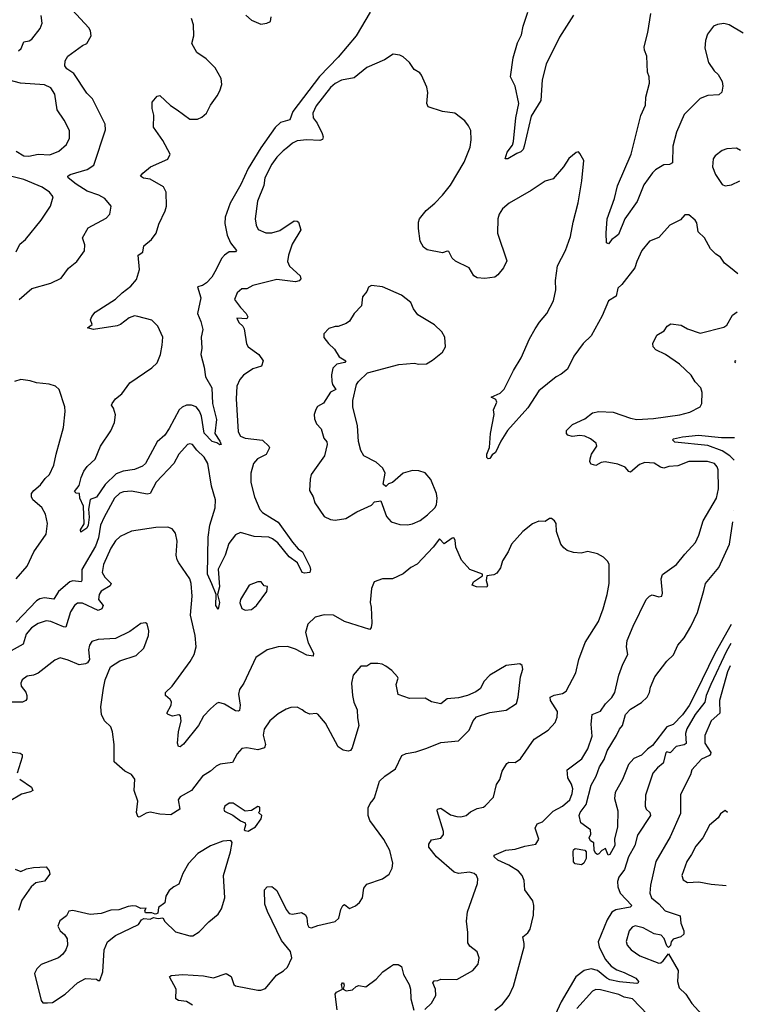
# Model space of a CAD drawing. Extents: x 1954678 to 2060275, y 904822 to 1016299.
# Tile 429 of 467: x 2055168 to 2059749, y 978850 to 985087. Entities that reach past the tile are written whole.
import ezdxf

# ---------------------------------------------------------------- set-up
doc = ezdxf.new("R2010")
doc.units = 0

msp = doc.modelspace()

# ---------------------------------------------------------------- linework, layer by layer
at = {"layer": '0CON20XD'}
for points in [[(2055165, 983314), (2055245, 983383.9), (2055365, 983416.9), (2055430.9, 983449.1), (2055477.3, 983512.7), (2055530, 983555), (2055577.7, 983622.3), (2055579.5, 983659.5), (2055566.2, 983705), (2055602.6, 983767.4), (2055715, 983830), (2055738, 983855), (2055748, 983905), (2055707.1, 983955), (2055670, 983975), (2055595, 984001), (2055525.5, 984045), (2055475.8, 984085), (2055472, 984095), (2055486.7, 984105), (2055595, 984138.5), (2055637.8, 984165), (2055711.3, 984388.7), (2055709.4, 984425), (2055628.1, 984585), (2055592.1, 984622.1), (2055511.2, 984745), (2055466.7, 984775), (2055453.3, 984795), (2055456.2, 984825), (2055473.8, 984855), (2055565.9, 984924.1), (2055592.5, 984935), (2055620, 984985), (2055616.7, 985015), (2055605.8, 985035.8), (2055500, 985150)], [(2057386.7, 985135), (2057297.7, 984985), (2057185, 984849.1), (2057065, 984725.9), (2056898.1, 984505), (2056877.2, 984452.7), (2056819.4, 984435), (2056785, 984404.6), (2056694.7, 984275), (2056614.8, 984145), (2056567.7, 984042.3), (2056500.8, 983925), (2056468.9, 983835), (2056466.8, 983795), (2056481.9, 983721.9), (2056503.4, 983673.4), (2056540, 983625), (2056533.3, 983616.7), (2056494.5, 983615.5), (2056465, 983595.6), (2056446.3, 983573.7), (2056411.6, 983505), (2056383.4, 983456.6), (2056351.2, 983418.8), (2056325, 983403.5), (2056294.2, 983395), (2056315.3, 983325), (2056293.4, 983225), (2056315.6, 983174.4), (2056327.5, 983125), (2056316.9, 983075), (2056322, 983005), (2056314, 982965), (2056336.4, 982886.4), (2056344.5, 982825), (2056384.4, 982755), (2056388, 982655), (2056414.7, 982555), (2056402.5, 982465), (2056435, 982416.2), (2056442.5, 982395), (2056435, 982393.1), (2056417, 982407), (2056387.1, 982415), (2056335, 982467.8), (2056319.1, 982575), (2056307.3, 982607.3), (2056285, 982634.4), (2056255, 982645.8), (2056225, 982645.8), (2056196.9, 982633.1), (2056176.7, 982615), (2056115, 982497.3), (2056086.1, 982455), (2056038.3, 982411.7), (2055964, 982275), (2055945, 982259.2), (2055895, 982238.1), (2055822.1, 982227.9), (2055779.1, 982210.9), (2055708.4, 982141.6), (2055655, 982061.2), (2055615, 982046.7), (2055603.2, 981986.8), (2055608.8, 981935), (2055600.5, 981885), (2055593.3, 981865), (2055555, 981840), (2055553.8, 981855), (2055575.8, 981894.2), (2055572.9, 982005), (2055548.8, 982055), (2055547.5, 982085), (2055525, 982086.7), (2055515, 982097.5), (2055544.4, 982135.6), (2055556.2, 982186.2), (2055575, 982226.2), (2055595, 982255.8), (2055645, 982302.5), (2055680, 982385), (2055745, 982482.5), (2055768.8, 982535), (2055773.6, 982583.6), (2055762.5, 982625), (2055750, 982645), (2055753.3, 982655), (2055774.6, 982685.4), (2055815, 982717.5), (2055865, 982785.6), (2056005, 982881.5), (2056037.4, 982912.6), (2056059.1, 982965), (2056070.3, 983025), (2056073.5, 983075), (2056042.5, 983145), (2056005, 983182.9), (2055916.8, 983206.8), (2055895, 983209.8), (2055861.3, 983198.7), (2055805.5, 983155), (2055785, 983146.8), (2055635.6, 983124.4), (2055597.5, 983135), (2055627.5, 983155), (2055616.7, 983185), (2055623.9, 983206.1), (2055646.1, 983233.9), (2055775, 983316.7), (2055817, 983357), (2055871.5, 983398.5), (2055908.1, 983441.9), (2055925.6, 983505), (2055918.8, 983595), (2055946.8, 983613.2), (2055955, 983653.8), (2056003.1, 983695), (2056031.8, 983735), (2056048.5, 983791.5), (2056088.8, 983875), (2056097.1, 983905), (2056095.4, 983995), (2056078.9, 984028.9), (2055995, 984077.1), (2055951.9, 984081.9), (2055933.3, 984095), (2055946.7, 984115), (2055996.7, 984155), (2056105, 984204), (2056120, 984235), (2056075, 984321.2), (2056016, 984405), (2056017.7, 984482.3), (2056006.9, 984525), (2056007.5, 984565), (2056038.3, 984601.7), (2056055, 984606.2), (2056122.7, 984542.7), (2056165, 984515.6), (2056245, 984456.9), (2056294.3, 984455.7), (2056321.3, 984468.7), (2056350, 984495), (2056375.4, 984544.6), (2056417.5, 984605), (2056434.5, 984635), (2056446.8, 984676.8), (2056443.1, 984715), (2056405, 984782), (2056348.5, 984838.5), (2056288.8, 984878.8), (2056257.5, 984935), (2056270, 984985), (2056268.8, 985055), (2056255, 985093.3)], [(2058675, 985115.8), (2058585.6, 984975), (2058500, 984805), (2058475.4, 984705), (2058468, 984575), (2058405.4, 984475), (2058362.2, 984285), (2058355, 984263.3), (2058341.2, 984248.8), (2058315, 984240), (2058257.5, 984205), (2058242.5, 984205), (2058255, 984246.7), (2058287.5, 984292.5), (2058294.6, 984315), (2058308.9, 984465), (2058327.7, 984555), (2058305.3, 984665.3), (2058274.5, 984725), (2058292.1, 984845), (2058319.5, 984940.5), (2058345, 984991.2), (2058354.6, 985045), (2058384.2, 985134.2)], [(2055160, 984890), (2055177.8, 984905), (2055193.4, 984946.6), (2055227.2, 984952.8), (2055245, 984963.1), (2055298.7, 985031.3), (2055310, 985065), (2055303.1, 985113.1)], [(2056599.1, 985115), (2056635, 985084.4), (2056695, 985058.6), (2056733.6, 985063.6), (2056755.8, 985075), (2056760.8, 985105)], [(2059749, 985001.3), (2059660, 985055), (2059625, 985062.9), (2059585, 985055.7), (2059561.2, 985045), (2059522.5, 984995), (2059509.2, 984955), (2059505.9, 984905.9), (2059528, 984815), (2059563.6, 984763.6), (2059589.1, 984739.1), (2059614.7, 984694.7), (2059620, 984665), (2059612.9, 984627.1), (2059595, 984611.1), (2059525, 984605.4), (2059475, 984586.5), (2059375, 984486.9), (2059325.4, 984375), (2059302.9, 984285), (2059300.8, 984179.2), (2059280.9, 984169.1), (2059245, 984167.8), (2059194.1, 984135.9), (2059175, 984117.1), (2059120.3, 984039.7), (2059076.9, 983935), (2058999.4, 983825), (2058959.2, 983725), (2058940.7, 983710.7), (2058916, 983695), (2058895, 983667.5), (2058883, 983673), (2058880, 983735), (2058888, 983825), (2058934.2, 983955), (2058952.5, 984035), (2059040, 984235), (2059100.2, 984479.8), (2059130, 984545), (2059132.7, 984595), (2059155.4, 984685), (2059153.3, 984725), (2059142.5, 984755), (2059138, 984855), (2059123, 984893), (2059121.2, 984915), (2059144, 985005), (2059164.3, 985125)], [(2059714.6, 983476.5), (2059667.5, 983515), (2059630, 983545), (2059605, 983583.3), (2059575, 983602), (2059540.8, 983635), (2059504.1, 983704.1), (2059463.9, 983743.9), (2059455, 983800), (2059445, 983817.5), (2059405, 983850), (2059379.3, 983850.7), (2059350.7, 983819.3), (2059284.1, 983785.9), (2059215, 983706.7), (2059155.5, 983684.5), (2059107.5, 983625), (2059074.5, 983555.5), (2059062.9, 983515), (2058980.3, 983409.7), (2058954.3, 983385), (2058944.2, 983335), (2058895.8, 983305), (2058855, 983210), (2058786, 983085), (2058734.3, 983035), (2058675.8, 982955), (2058636.9, 982873.1), (2058595, 982842.2), (2058565, 982824.4), (2058454.7, 982735.3), (2058385, 982627.5), (2058256.7, 982485), (2058213.8, 982416.2), (2058179.2, 982345), (2058159.5, 982330.5), (2058145, 982306.7), (2058134, 982304), (2058125, 982312.5), (2058126, 982335), (2058143.2, 982376.8), (2058148.9, 982465), (2058171.1, 982585), (2058168.1, 982615), (2058189.2, 982665), (2058181.7, 982681.7), (2058153.3, 982695), (2058208.8, 982721.2), (2058234.2, 982745.8), (2058294.7, 982865.3), (2058343.6, 982945), (2058395.4, 983065), (2058431.8, 983128.2), (2058458.8, 983171.2), (2058505.6, 983225), (2058547.1, 983305), (2058562, 983375), (2058560, 983435), (2058572.1, 983527.9), (2058624, 983625), (2058655, 983712.5), (2058671.4, 983805), (2058704.3, 983925.7), (2058727.5, 984065), (2058738.8, 984195), (2058715, 984240), (2058705, 984250), (2058690, 984245), (2058645, 984207.5), (2058610, 984155), (2058545, 984078.8), (2058495, 984064), (2058405, 984004.2), (2058266.2, 983925), (2058225, 983888.8), (2058204.2, 983855), (2058195.6, 983825), (2058192.9, 983735), (2058251.7, 983558.3), (2058230, 983515), (2058195, 983471.2), (2058175, 983456.2), (2058113.6, 983446.4), (2058065, 983451.2), (2058043.3, 983465), (2058012.5, 983515), (2057926.1, 983556.1), (2057906.4, 983576.4), (2057885, 983617.5), (2057875, 983620), (2057845, 983610), (2057747.9, 983627.9), (2057724, 983645), (2057703, 983683), (2057692, 983765), (2057692.5, 983805), (2057700, 983825), (2057741.7, 983878.3), (2057796.1, 983923.9), (2057844.6, 983975.4), (2057895, 984039.2), (2057982.9, 984185), (2058020.5, 984279.5), (2058027.1, 984325), (2058024, 984385), (2058010, 984415), (2057985.6, 984445.6), (2057922.5, 984495), (2057845.7, 984505.7), (2057754.3, 984534.3), (2057746, 984555), (2057751.2, 984625), (2057745, 984660), (2057712.5, 984735), (2057700.3, 984750.3), (2057665, 984771.2), (2057636.2, 984815), (2057595, 984851.2), (2057575, 984861.2), (2057532.3, 984867.7), (2057477.2, 984832.8), (2057365, 984782.9), (2057285, 984718.6), (2057205, 984703.6), (2057165, 984682.5), (2057135, 984656.7), (2057045, 984541.4), (2057022.9, 984495), (2057025.7, 984465), (2057050.7, 984430.7), (2057083.6, 984365), (2057090, 984345), (2057085, 984327.5), (2057068, 984322), (2056985, 984325.4), (2056925, 984318.9), (2056896, 984305), (2056863.9, 984276.1), (2056835, 984256.7), (2056795, 984215.8), (2056765, 984172.5), (2056719.4, 984085), (2056714.5, 984035.5), (2056673.2, 983936.8), (2056659.2, 983825), (2056665.8, 983785.8), (2056677.7, 983757.7), (2056725.8, 983735.8), (2056765, 983737.1), (2056815, 983751.4), (2056905, 983812.5), (2056925, 983811.2), (2056934.1, 983804.1), (2056947.1, 983755), (2056893.1, 983665), (2056869.6, 983595), (2056864.5, 983555), (2056875.6, 983525), (2056944.2, 983465), (2056948.6, 983445), (2056938.2, 983431.8), (2056915, 983426.5), (2056795, 983440.9), (2056645, 983402.9), (2056605, 983381.2), (2056575, 983381.2), (2056545, 983356.2), (2056527.5, 983315), (2056565, 983264)], [(2055145, 984254.6), (2055193.8, 984225), (2055225, 984222.7), (2055285, 984235.3), (2055358.6, 984231.4), (2055415.4, 984254.6), (2055464.3, 984295), (2055484.4, 984335.6), (2055484.4, 984385), (2055449.6, 984449.6), (2055406.3, 984516.3), (2055389.5, 984615), (2055365, 984655.5), (2055325, 984673.8), (2055173.6, 984683.6), (2055060.5, 984715)], [(2059732.3, 984258.9), (2059705, 984273.3), (2059645, 984268), (2059615, 984258), (2059570, 984225), (2059558, 984205), (2059554.2, 984155), (2059572.5, 984105), (2059615, 984043.3), (2059635, 984034), (2059675, 984041.2), (2059727.9, 984064.9)], [(2055145, 983616.7), (2055168.8, 983665), (2055205.5, 983694.5), (2055305, 983815.8), (2055362.5, 983905), (2055380.6, 983965), (2055357.5, 983995), (2055310, 984025), (2055193.8, 984073.8), (2055030, 984115)], [(2057622.1, 981887.9), (2057655, 981894.2), (2057703.3, 981915), (2057750.3, 981949.7), (2057795.9, 981994.1), (2057805.9, 982014.1), (2057810, 982055), (2057805.8, 982085), (2057770, 982175), (2057735, 982216.2), (2057695, 982230), (2057655, 982230.8), (2057595, 982213.3), (2057527.5, 982155), (2057503, 982147), (2057485, 982130), (2057470, 982145), (2057482.5, 982215), (2057467.5, 982245), (2057424, 982284), (2057347.5, 982325), (2057328.3, 982358.3), (2057312, 982415), (2057306, 982515), (2057278, 982635), (2057276.1, 982673.9), (2057300, 982775), (2057313.3, 982795), (2057370.9, 982849.1), (2057568.3, 982901.7), (2057665, 982911.2), (2057695, 982904.6), (2057742.7, 982907.3), (2057780.5, 982929.5), (2057845, 982981.2), (2057863.8, 983015), (2057860, 983075), (2057840.3, 983110.3), (2057794.3, 983154.3), (2057687.9, 983217.9), (2057661.4, 983255), (2057644, 983295), (2057585, 983340.8), (2057465, 983393.8), (2057395, 983402.5), (2057377, 983393), (2057366.7, 983365), (2057339.3, 983330.7), (2057331.2, 983275), (2057284.5, 983225.5), (2057255, 983176.7), (2057235, 983161.2), (2057185, 983142.5), (2057165, 983142.5), (2057125, 983130), (2057093, 983097), (2057093.9, 983073.9), (2057123.8, 983035), (2057160.6, 983000.6), (2057190.2, 982950.2), (2057233.3, 982925), (2057225.8, 982914.2), (2057175, 982903.8), (2057150.3, 982879.7), (2057143, 982837), (2057144.3, 982794.3), (2057148.8, 982775), (2057170, 982745), (2057135, 982726.7), (2057091.7, 982658.3), (2057054, 982636), (2057042.3, 982617.7), (2057032.5, 982585), (2057035, 982557.5), (2057047.5, 982527.5), (2057075.8, 982495), (2057094, 982435), (2057111.9, 982411.9), (2057114.4, 982395), (2057096.7, 982325), (2057014.2, 982205), (2057006.1, 982176.1), (2057002, 982105), (2057026, 982065), (2057037.3, 982027.3), (2057095, 981940), (2057135, 981920), (2057165.9, 981915.9), (2057232.7, 981927.3), (2057301.7, 981968.3), (2057395, 982012.5), (2057415, 982032.5), (2057455, 982040), (2057489.3, 981939.3), (2057520, 981905), (2057575, 981890), (2057622.1, 981887.9)], [(2056565, 983264), (2056602.2, 983225), (2056612, 983205), (2056605, 983192), (2056542, 983195), (2056555, 983168.8), (2056581.2, 983145), (2056588.8, 983128.8), (2056603.5, 983033.5), (2056615, 983014.3), (2056682.5, 982965), (2056708.8, 982925), (2056698.1, 982891.9), (2056645, 982876), (2056585, 982834), (2056562.4, 982807.6), (2056543.1, 982765), (2056539.4, 982685), (2056551.1, 982475), (2056565, 982449.2), (2056595.5, 982435.5), (2056705, 982424.3), (2056746, 982385), (2056749.2, 982375), (2056727.7, 982332.3), (2056674.2, 982305), (2056648.6, 982275), (2056631.5, 982215), (2056631.1, 982155), (2056653.6, 982065), (2056687.5, 981985), (2056705.6, 981965), (2056767.2, 981927.3), (2056805, 981904.4), (2056895, 981776.9), (2056930, 981735), (2056958.9, 981715), (2057005, 981622.5), (2057008.6, 981605), (2057004, 981586), (2056971.2, 981581.2), (2056956.1, 981586.1), (2056926, 981646), (2056875, 981683.8), (2056803.2, 981773.2), (2056769, 981799), (2056745, 981809.2), (2056653.3, 981813.3), (2056565, 981839.1), (2056535, 981824.4), (2056492.3, 981767.7), (2056469.5, 981695), (2056424.3, 981605.7), (2056432.7, 981495), (2056420, 981445), (2056432.5, 981395), (2056425, 981353.3), (2056410, 981375), (2056411.2, 981445), (2056383.5, 981513.5), (2056357.2, 981575), (2056362.1, 981807.9), (2056372.7, 981885), (2056405.4, 981995.4), (2056408.2, 982045), (2056381.6, 982131.6), (2056358.9, 982275), (2056335.8, 982315.8), (2056289.1, 982359.1), (2056261.2, 982395), (2056245, 982400), (2056231.2, 982395), (2056176, 982335), (2056144, 982275), (2056032.6, 982157.4), (2055995, 982085.7), (2055975, 982080.5), (2055875, 982100.4), (2055825, 982096.2), (2055802.9, 982087.1), (2055769.2, 982055), (2055702.7, 981935), (2055680, 981885), (2055667.1, 981805), (2055648.7, 981751.3), (2055561.7, 981605), (2055561.8, 981535), (2055556.7, 981525), (2055505, 981533.2), (2055485, 981525.9), (2055414.7, 981465), (2055385, 981416.5), (2055325, 981424.2), (2055295, 981418.1), (2055274.1, 981405), (2055145, 981270)], [(2058175, 978811.9), (2058225, 978850.7), (2058267.6, 978905), (2058293.2, 978965), (2058360.9, 979215), (2058362.7, 979235), (2058352.8, 979277.2), (2058385, 979303.6), (2058400, 979325), (2058420.3, 979415), (2058422.3, 979475), (2058416.2, 979505), (2058366.7, 979575), (2058360.9, 979635), (2058350, 979665), (2058325, 979693.2), (2058265, 979731.3), (2058195, 979763.8), (2058171.4, 979785), (2058171.2, 979795), (2058245, 979825.4), (2058305, 979831.8), (2058365, 979852.5), (2058436.3, 979863.7), (2058454.3, 979895), (2058431.9, 979965), (2058445, 979993.3), (2058478.8, 980005), (2058545, 980074.2), (2058605, 980104.4), (2058650.6, 980145), (2058666.5, 980185), (2058670, 980215), (2058661.4, 980245), (2058638.9, 980285), (2058634.3, 980335), (2058727.1, 980405), (2058765, 980468.8), (2058792.6, 980547.4), (2058786.4, 980625), (2058792.5, 980685), (2058845, 980705.7), (2058876.8, 980753.2), (2058916.5, 980793.5), (2058935.6, 980825), (2058960.6, 980935), (2058985.8, 981005), (2059018, 981065), (2059009.2, 981115), (2059014, 981155), (2059050.8, 981245), (2059134, 981415), (2059155, 981436.2), (2059173, 981443), (2059215, 981430), (2059232.5, 981435), (2059237.5, 981455), (2059229.2, 981545), (2059237.9, 981572.1), (2059326.9, 981635), (2059378.3, 981701.7), (2059445.5, 981774.5), (2059468.3, 981821.7), (2059495, 981912), (2059578.4, 982055), (2059591.3, 982115), (2059590.9, 982235), (2059584.4, 982255), (2059565.7, 982275), (2059522.9, 982287.1), (2059405, 982287.3), (2059335, 982261.1), (2059277, 982257), (2059245, 982246.9), (2059225, 982251.4), (2059185, 982278.5), (2059125, 982281.5), (2059091.2, 982268.8), (2059035, 982220.8), (2059025, 982224), (2059001.8, 982251.8), (2058955, 982270.5), (2058874.5, 982285.5), (2058849.1, 982280.9), (2058815, 982262), (2058785, 982271.2), (2058778, 982285), (2058779.4, 982305), (2058788.1, 982335), (2058820.8, 982385), (2058818, 982405), (2058782.1, 982432.1), (2058745, 982449.4), (2058715, 982453.5), (2058665, 982446.9), (2058638.8, 982455), (2058630, 982465), (2058630, 982485), (2058668.3, 982521.7), (2058745, 982559.4), (2058794, 982596), (2058835, 982605.5), (2058925, 982600), (2059035, 982562.2), (2059075.6, 982554.4), (2059180.3, 982560.3), (2059346.6, 982583.4), (2059409.7, 982600.3), (2059476.2, 982635), (2059486.4, 982656.4), (2059488, 982725), (2059481.2, 982755), (2059445, 982793.3), (2059420, 982835), (2059345.7, 982905), (2059256, 982965), (2059195.7, 982995.7), (2059179.2, 983015), (2059175.9, 983035.9), (2059201.1, 983088.9), (2059247.5, 983115), (2059267.5, 983145), (2059290.7, 983159.3), (2059355, 983151.2), (2059395, 983128.6), (2059475, 983100), (2059625, 983140), (2059645, 983151.2), (2059680, 983215), (2059709.2, 983236.9)], [(2059702.7, 982912.4), (2059697.5, 982915), (2059697.5, 982925), (2059703, 982928)], [(2055145.4, 981545), (2055216, 981625), (2055256.7, 981715), (2055335, 981827.1), (2055343.1, 981895), (2055330.8, 981955), (2055307.6, 981997.6), (2055251.4, 982045), (2055242.9, 982065), (2055242.5, 982085), (2055257.5, 982105), (2055300.6, 982139.4), (2055329.7, 982180.3), (2055356, 982205), (2055384.2, 982265), (2055398.6, 982335), (2055445, 982502.5), (2055456.5, 982605), (2055453.5, 982635), (2055418.1, 982745), (2055395, 982764.4), (2055355, 982778.9), (2055275.5, 982785.5), (2055235, 982799.4), (2055175, 982808.1), (2055135, 982795.7)], [(2059691.1, 982297.6), (2059662.9, 982325), (2059615.5, 982355.5), (2059525, 982388.6), (2059315, 982411.5), (2059300.8, 982425), (2059307.3, 982432.7), (2059363.3, 982445), (2059465, 982454.8), (2059610.8, 982440.7), (2059693.8, 982440.6)], [(2059685.1, 981975), (2059685.1, 981976.7)], [(2058571.5, 980668.5), (2058572.5, 980705), (2058528.2, 980775), (2058526.4, 980795), (2058551.5, 980808.5), (2058605, 980819.6), (2058626.6, 980833.4), (2058689.4, 980950.6), (2058707.5, 981035), (2058748.3, 981141.7), (2058833.3, 981275), (2058862.3, 981355), (2058888.1, 981445), (2058900.8, 981515), (2058900.8, 981635), (2058891.2, 981655), (2058865, 981682.5), (2058825, 981703.3), (2058765, 981718), (2058722.3, 981707.7), (2058675, 981712), (2058635, 981724.2), (2058612.1, 981742.1), (2058593.8, 981765), (2058566.2, 981845), (2058563.3, 981895), (2058553, 981913), (2058535, 981927.5), (2058523, 981927), (2058495, 981907.5), (2058455, 981911.2), (2058415, 981893.3), (2058353.8, 981845), (2058281.2, 981765), (2058260, 981715), (2058225, 981658.8), (2058212.5, 981615), (2058188.2, 981581.8), (2058170.5, 981569.5), (2058126.2, 981563.8), (2058122.2, 981535), (2058129.6, 981505), (2058125, 981492.9), (2058060, 981495), (2058033.3, 981505), (2058040.6, 981525), (2058097.5, 981565), (2058097.1, 981575), (2058018, 981605), (2057964.2, 981664.2), (2057928.8, 981745), (2057925, 981790), (2057916.7, 981805), (2057905, 981803.3), (2057855, 981767.5), (2057825, 981797.5), (2057786.2, 981745), (2057685, 981638.8), (2057645, 981616), (2057595, 981575.8), (2057527.5, 981545), (2057464.2, 981545.8), (2057412.5, 981525), (2057396.1, 981483.9), (2057385.8, 981395), (2057393.8, 981365), (2057398.1, 981265), (2057393.3, 981236.7), (2057385, 981223.8), (2057225, 981275.3), (2057155, 981314.1), (2057095, 981317.5), (2057038.3, 981301.7), (2056992.4, 981257.6), (2056976.4, 981205), (2056995, 981139.2), (2057027.3, 981075), (2057025.6, 981054.4), (2056985, 981062), (2056915, 981099.6), (2056864.4, 981115.6), (2056803.6, 981113.6), (2056735, 981096.2), (2056662.7, 981047.3), (2056588, 980885), (2056560, 980845), (2056552.9, 980815), (2056563.1, 980745), (2056559.7, 980710.3), (2056554.1, 980705.9), (2056535, 980709.5), (2056465, 980751.4), (2056429.1, 980760.9), (2056414.6, 980755.4), (2056375, 980722), (2056331.2, 980675), (2056299.2, 980615), (2056205, 980497.5), (2056185, 980480.8), (2056172.5, 980482.5), (2056168.1, 980505), (2056174.4, 980575), (2056190, 980645), (2056186.9, 980676.9), (2056175, 980684), (2056135, 980675.7), (2056107.5, 980685), (2056098.8, 980695), (2056127.5, 980745), (2056130, 980765), (2056120.9, 980780.9), (2056092, 980805), (2056090.6, 980825), (2056133.5, 980865), (2056248.3, 981021.7), (2056271.8, 981065), (2056284.5, 981114.5), (2056278.5, 981185), (2056248.5, 981315), (2056260.4, 981435), (2056254.5, 981515), (2056244.4, 981545), (2056175.4, 981645.4), (2056164.4, 981665), (2056158.9, 981695), (2056164.4, 981784.4), (2056153.8, 981835), (2056132.3, 981862.3), (2056105, 981871.2), (2056029.7, 981870.3), (2055875, 981846.5), (2055805, 981813.5), (2055775, 981785.6), (2055745, 981738.6), (2055699.2, 981635), (2055690.5, 981585), (2055706.5, 981556.5), (2055747.1, 981515), (2055739.8, 981500.2), (2055683.7, 981466.3), (2055670.4, 981445), (2055666.7, 981415), (2055696.5, 981375), (2055689.1, 981355), (2055664.8, 981344.8), (2055565, 981390), (2055535, 981390.6), (2055514.3, 981375), (2055489.5, 981335), (2055460.7, 981239.3), (2055445, 981240), (2055365, 981275.4), (2055335, 981279.1), (2055285, 981262.1), (2055243.5, 981235), (2055209.6, 981195), (2055189.1, 981130.9), (2055115, 981088.7)], [(2059671.5, 981256.2), (2059569, 981071), (2059448.8, 980825), (2059406.5, 980743.5), (2059365, 980684), (2059305, 980621.5), (2059265, 980606.9), (2059175, 980489.5), (2059142.9, 980467.1), (2059105, 980427.8), (2059055, 980406.7), (2059021.8, 980368.2), (2058985.2, 980274.8), (2058938.5, 980191.5), (2058932.9, 980152.9), (2058954.2, 980075.8), (2058953.2, 979973.2), (2058933.3, 979895), (2058935.5, 979855), (2058905, 979798.8), (2058894, 979794), (2058877.5, 979837.5), (2058853.3, 979825), (2058835, 979802.5), (2058825, 979798.8), (2058815, 979806), (2058805.6, 979825), (2058802.5, 979872.5), (2058782.5, 979885), (2058773.9, 979903.9), (2058783, 979927), (2058782.5, 979955), (2058719.5, 979999.5), (2058710.6, 980045), (2058715.6, 980065), (2058753.6, 980116.4), (2058785, 980238.6), (2058817.5, 980295), (2058838.5, 980355), (2058868.7, 980401.3), (2058886.8, 980455), (2058946.9, 980553.1), (2058965, 980593.6), (2058983.6, 980615), (2059003.6, 980685), (2059035, 980719.1), (2059105, 980762.5), (2059139.6, 980795), (2059155.7, 980825), (2059160.7, 980859.3), (2059189.1, 980925), (2059265, 981022.9), (2059306.7, 981063.3), (2059335.6, 981125), (2059375, 981170.5), (2059416.2, 981243.8), (2059459.1, 981330.9), (2059499.4, 981470.6), (2059510, 981515), (2059593.6, 981616.4), (2059662.4, 981765), (2059683.7, 981905.3)], [(2056595, 981347.5), (2056635, 981351.2), (2056666.2, 981375), (2056733.3, 981465), (2056737, 981497), (2056715, 981500), (2056697, 981527), (2056675, 981526.2), (2056620, 981505), (2056566.2, 981415), (2056562.7, 981392.7), (2056575, 981357.5), (2056595, 981347.5)], [(2056261.5, 978845), (2056225, 978867.9), (2056172.5, 978875), (2056156, 978885), (2056157.8, 978945), (2056116.7, 979025), (2056128, 979032), (2056201.5, 979038.5), (2056331.4, 979031.4), (2056395, 979016.7), (2056475.8, 979045.8), (2056505.8, 979025.8), (2056523.8, 978975), (2056535, 978966.2), (2056675, 978938.6), (2056695, 978938.6), (2056725, 978950), (2056793.3, 979035), (2056838.2, 979061.8), (2056864.3, 979085.7), (2056891.4, 979145), (2056881.5, 979185), (2056824.6, 979255), (2056737.3, 979437.3), (2056720, 979485), (2056718.8, 979575), (2056735, 979593.3), (2056765, 979596), (2056795, 979571.2), (2056855, 979451.2), (2056875, 979426), (2056895, 979422), (2056952, 979432), (2056977, 979417), (2056986.9, 979396.9), (2056989.4, 979355), (2056998.9, 979338.9), (2057015.5, 979334.5), (2057055, 979350), (2057165, 979374.2), (2057188.9, 979395), (2057200.3, 979449.7), (2057213.3, 979475), (2057225, 979481.2), (2057257, 979457), (2057295, 979473.8), (2057318.8, 979495), (2057338, 979525), (2057347.1, 979585), (2057365, 979610), (2057465, 979643.8), (2057507.5, 979675), (2057527, 979713), (2057530, 979745), (2057511.2, 979825), (2057474, 979894), (2057385, 980014.2), (2057373.1, 980045), (2057374.5, 980095), (2057387.2, 980122.8), (2057405.8, 980145), (2057415, 980157.5), (2057445, 980263.3), (2057478.8, 980295), (2057547.9, 980342.1), (2057587.5, 980425), (2057615, 980438.8), (2057675, 980450), (2057745, 980472.5), (2057835, 980508.8), (2057945, 980518.8), (2058014.3, 980585.7), (2058038, 980645), (2058059.5, 980670.5), (2058145, 980697.5), (2058247, 980713), (2058313.3, 980755), (2058323.3, 980795), (2058337.5, 980925), (2058352.5, 980972.5), (2058350, 980995), (2058335, 981007.5), (2058247.5, 980995), (2058145, 980934.3), (2058106, 980895), (2058085, 980851.2), (2058055, 980830), (2058003.2, 980806.8), (2057945, 980792), (2057875, 980785.8), (2057835, 980753.8), (2057775, 980766.2), (2057735, 980790), (2057635, 980786.2), (2057565, 980812.5), (2057552.2, 980875), (2057564, 980915), (2057560.8, 980925), (2057524, 980964), (2057485, 980992), (2057462.5, 981005), (2057435, 981008.1), (2057392, 981008), (2057365, 980992), (2057328.3, 980991.7), (2057280, 980935), (2057267.8, 980885), (2057274.4, 980805), (2057283.6, 980763.6), (2057304.2, 980715), (2057306, 980665), (2057316, 980615), (2057272.9, 980475), (2057261.7, 980458.3), (2057247, 980453), (2057215, 980459.4), (2057185, 980480.8), (2057105, 980631.2), (2057055, 980687.5), (2057045, 980692.5), (2057005, 980687.5), (2056975, 980700), (2056955.8, 980715.8), (2056925, 980731.2), (2056885, 980729.2), (2056855, 980720), (2056805, 980689.2), (2056752.5, 980645), (2056716.3, 980593.7), (2056710.3, 980555), (2056723.5, 980495), (2056717.5, 980475), (2056675, 980462.3), (2056605, 980473.5), (2056575, 980469.4), (2056545, 980436), (2056515, 980380.6), (2056438, 980372), (2056412.1, 980357.9), (2056375, 980325.8), (2056325, 980294.2), (2056255.6, 980205), (2056184.2, 980165), (2056170.6, 980145), (2056182.5, 980085), (2056125, 980050), (2056054.4, 980054.4), (2055995, 980066.5), (2055969.1, 980060.9), (2055925, 980036), (2055915, 980038.8), (2055908.1, 980065), (2055915.7, 980135.7), (2055892.9, 980205), (2055896.9, 980275), (2055876.4, 980306.4), (2055833.6, 980326.4), (2055765.6, 980385.6), (2055766.7, 980495), (2055755.6, 980575.6), (2055745, 980606.7), (2055705.9, 980645.9), (2055685.9, 980685.9), (2055681.4, 980735), (2055697.9, 980852.1), (2055708.6, 980905), (2055742.5, 980987.5), (2055802.5, 981025), (2055905, 981060), (2055953.8, 981105), (2055983.8, 981185), (2055986.2, 981215), (2055975, 981260), (2055965, 981266.7), (2055935, 981261.2), (2055865, 981211.2), (2055775, 981168), (2055665, 981160.8), (2055625, 981148.8), (2055609.2, 981125), (2055602.9, 981095), (2055609.2, 981035), (2055596.7, 981013.3), (2055584.4, 981005.6), (2055545, 981000), (2055475, 981030), (2055425, 981043.8), (2055390.9, 981029.1), (2055285, 980947.1), (2055255, 980934.2), (2055215, 980928.8), (2055183.3, 980905), (2055176.2, 980885), (2055178, 980865), (2055207, 980827), (2055214.2, 980805), (2055214.2, 980785), (2055206.4, 980773.6), (2055185, 980764.3), (2055105, 980764.4)], [(2059669.2, 981134.9), (2059643.5, 981086.5), (2059543.5, 980875), (2059514.8, 980805), (2059505.5, 980764.5), (2059444.9, 980685.1), (2059392.4, 980595), (2059383.7, 980565), (2059388.2, 980501.8), (2059375, 980492.5), (2059325, 980483.8), (2059286.3, 980443.7), (2059265, 980448.6), (2059257.6, 980442.4), (2059242.4, 980377.6), (2059205, 980348.6), (2059177, 980313), (2059130.6, 980175), (2059127.1, 980105), (2059134.2, 980085), (2059157.5, 980065), (2059160.5, 980045), (2059078.6, 979921.4), (2059061.5, 979855), (2059022.1, 979785), (2058996.3, 979703.7), (2058961.8, 979655), (2058952.7, 979627.3), (2058954.6, 979595), (2058970.4, 979555), (2059042.9, 979475), (2059033.8, 979465), (2058942.4, 979447.6), (2058916.7, 979433.3), (2058887.5, 979385), (2058830, 979245), (2058835.7, 979214.3), (2058875.3, 979135), (2058911.6, 979091.6), (2058948.3, 979068.3), (2058995, 979052.4), (2059067.7, 979015), (2059085.5, 978995), (2059083.8, 978985), (2059075, 978982.3), (2058965, 978992.7), (2058905, 979005.8), (2058884.8, 979015), (2058825, 979064.4), (2058785.2, 979074.8), (2058742.2, 979065), (2058689.6, 979025), (2058596.7, 978865), (2058544.8, 978755)], [(2059666.6, 980993.2), (2059648.4, 980955), (2059598.9, 980775), (2059599.6, 980695), (2059544.6, 980645), (2059505, 980553.3), (2059505.4, 980505), (2059542.5, 980445), (2059541.5, 980435), (2059534.2, 980425), (2059485, 980402.2), (2059423.6, 980335), (2059415, 980304.3), (2059350.9, 980179.1), (2059351.1, 980058.9), (2059285, 979910.8), (2059195.3, 979754.7), (2059161.2, 979605), (2059156.4, 979555), (2059168.1, 979525), (2059215, 979487.3), (2059255, 979442.5), (2059349.5, 979409.5), (2059353.1, 979365), (2059372.5, 979315), (2059372, 979295), (2059353.4, 979276.6), (2059305, 979262.9), (2059292.5, 979245), (2059287.7, 979222.3), (2059275, 979210), (2059265, 979220), (2059247.3, 979267.3), (2059228.1, 979288.1), (2059185, 979296.5), (2059115, 979333.5), (2059065, 979347.8), (2059045, 979339.2), (2059026.9, 979315), (2059008.3, 979248.3), (2059014, 979225), (2059040, 979195), (2059095, 979157.1), (2059215, 979110.8), (2059227.9, 979112.1), (2059242.5, 979125), (2059275, 979170), (2059336.2, 979065), (2059332.2, 978995), (2059342.9, 978955), (2059385.6, 978915), (2059423.5, 978855), (2059486.9, 978785)], [(2057732.3, 978817.7), (2057775, 978857.5), (2057802.5, 978905), (2057800, 978945), (2057782.5, 978985), (2057791.7, 978998.3), (2057815, 979000), (2057835, 979010), (2057935, 979006.7), (2058037.5, 979065), (2058070, 979105), (2058075.8, 979145), (2058065, 979182.5), (2058018.3, 979218.3), (2058005, 979240), (2058005.8, 979305), (2057996.1, 979376.1), (2058002, 979435), (2058065.6, 979615), (2058068.1, 979645), (2058059.2, 979665), (2058045, 979677.5), (2058015, 979687.5), (2057945, 979677.5), (2057917.9, 979687.9), (2057806.9, 979785), (2057757.8, 979845), (2057757.3, 979865), (2057775, 979891.5), (2057835, 979902.5), (2057850.5, 979925), (2057850.5, 979945), (2057811.4, 980075), (2057813.3, 980086.7), (2057835, 980092.9), (2057895, 980050), (2057935, 980038.6), (2057961.7, 980038.3), (2057993.6, 980046.4), (2058021.7, 980068.3), (2058065, 980090), (2058105, 980098.8), (2058115, 980106.2), (2058167, 980163), (2058187.5, 980242.5), (2058206.8, 980273.2), (2058223.2, 980326.8), (2058251.2, 980375), (2058265, 980383.3), (2058305, 980382), (2058338, 980405), (2058425, 980529.2), (2058513.8, 980586.2), (2058557.1, 980635), (2058571.5, 980668.5)], [(2055109.4, 980449.4), (2055171.1, 980441.1), (2055183.2, 980433.2), (2055184.4, 980415), (2055153.1, 980315)], [(2055168, 980275), (2055242.5, 980225), (2055251.2, 980205), (2055237.5, 980195), (2055179.8, 980180.2), (2055101.2, 980135)], [(2056615, 979947.5), (2056625, 979953.3), (2056660, 979975), (2056697.5, 980025), (2056700, 980045), (2056680, 980065), (2056687.5, 980072.5), (2056688.3, 980098.3), (2056675, 980102.5), (2056635, 980076.7), (2056595, 980072.5), (2056520, 980125), (2056495, 980123.8), (2056466.7, 980105), (2056460, 980085), (2056465, 980072.5), (2056518.3, 980048.3), (2056565, 980012.5), (2056595, 980000), (2056597.5, 979985), (2056590, 979955), (2056595, 979950), (2056615, 979947.5)], [(2059649.1, 980065.3), (2059635, 980077.5), (2059605, 980057.5), (2059589.5, 980030.5), (2059536, 979985), (2059492.9, 979905), (2059448.6, 979851.4), (2059421.9, 979798.1), (2059390.5, 979755), (2059360, 979665), (2059367.7, 979637.7), (2059395, 979620.8), (2059466.8, 979626.8), (2059545, 979611.2), (2059640.4, 979602.9)], [(2055345, 978860), (2055375, 978862.5), (2055456.8, 978913.2), (2055535, 978986.2), (2055585, 979012.5), (2055655, 979010), (2055665, 979000), (2055675, 979000), (2055693.8, 979055), (2055702.9, 979195), (2055724.5, 979245.5), (2055775, 979286.2), (2055920, 979355), (2055940, 979385), (2055955, 979392.5), (2055995, 979390), (2056015, 979400), (2056045, 979392.5), (2056075, 979397.5), (2056087.5, 979375), (2056155, 979310), (2056245, 979284), (2056265, 979283.8), (2056305, 979308.8), (2056365, 979372), (2056425, 979421.2), (2056445.8, 979455), (2056465.9, 979524.1), (2056458.8, 979665), (2056503.3, 979815), (2056512.5, 979875), (2056505, 979887.5), (2056455, 979883.3), (2056375, 979853.3), (2056296.7, 979805), (2056237.3, 979742.7), (2056200.9, 979679.1), (2056175, 979610), (2056143.3, 979595), (2056115, 979570), (2056092.9, 979535), (2056087.5, 979492.5), (2056047.7, 979462.3), (2056042.5, 979427.5), (2056035, 979422.5), (2056025, 979420), (2056005, 979430), (2055965, 979430), (2055960, 979445), (2055968.3, 979458.3), (2055935, 979457.5), (2055905, 979472.5), (2055885, 979473.3), (2055855, 979470), (2055795, 979448.8), (2055745, 979445.8), (2055684.2, 979425.8), (2055615, 979418.8), (2055505, 979444.3), (2055479.5, 979440.5), (2055465, 979410), (2055421.2, 979378.8), (2055410, 979345), (2055423.3, 979315), (2055451.2, 979291.2), (2055468, 979265), (2055470, 979225), (2055460.8, 979195), (2055442.1, 979167.9), (2055413.3, 979145), (2055305, 979102), (2055276, 979075), (2055261.2, 979045), (2055304, 978875), (2055315, 978860), (2055345, 978860)], [(2058725, 979734), (2058685, 979740), (2058675, 979752.5), (2058671.9, 979815), (2058675, 979828.8), (2058685, 979837.5), (2058745, 979826.7), (2058754, 979815), (2058755, 979772.5), (2058738.8, 979745), (2058725, 979734)], [(2055138.6, 979705), (2055175, 979691.8), (2055211.9, 979708.1), (2055255, 979716.9), (2055335, 979720), (2055355, 979696), (2055358.2, 979675), (2055325, 979629.2), (2055271.1, 979618.9), (2055240, 979595), (2055180.7, 979509.3), (2055160.8, 979445)], [(2057178.8, 978815), (2057164.7, 978915), (2057173.2, 978926.8), (2057212.5, 978945), (2057204.6, 978975), (2057212, 978985), (2057218, 978985), (2057221.7, 978971.7), (2057216, 978945), (2057235, 978934.5), (2057275, 978941.4), (2057297.7, 978962.3), (2057315, 978968.8), (2057359.5, 978960.5), (2057425, 979008.8), (2057466.7, 979055), (2057515, 979090), (2057535, 979102.5), (2057565, 979102.5), (2057585, 979090), (2057598.3, 979038.3), (2057633.8, 978975), (2057641.2, 978945), (2057643.3, 978885), (2057663, 978813)], [(2059143.3, 978785), (2059046.9, 978885), (2058995, 978894.7), (2058961.9, 978911.9), (2058845, 978941.5), (2058815, 978943.5), (2058795, 978933.1), (2058695, 978823.5)]]:
    msp.add_lwpolyline(points, dxfattribs=at)

doc.saveas('drawing.dxf')
